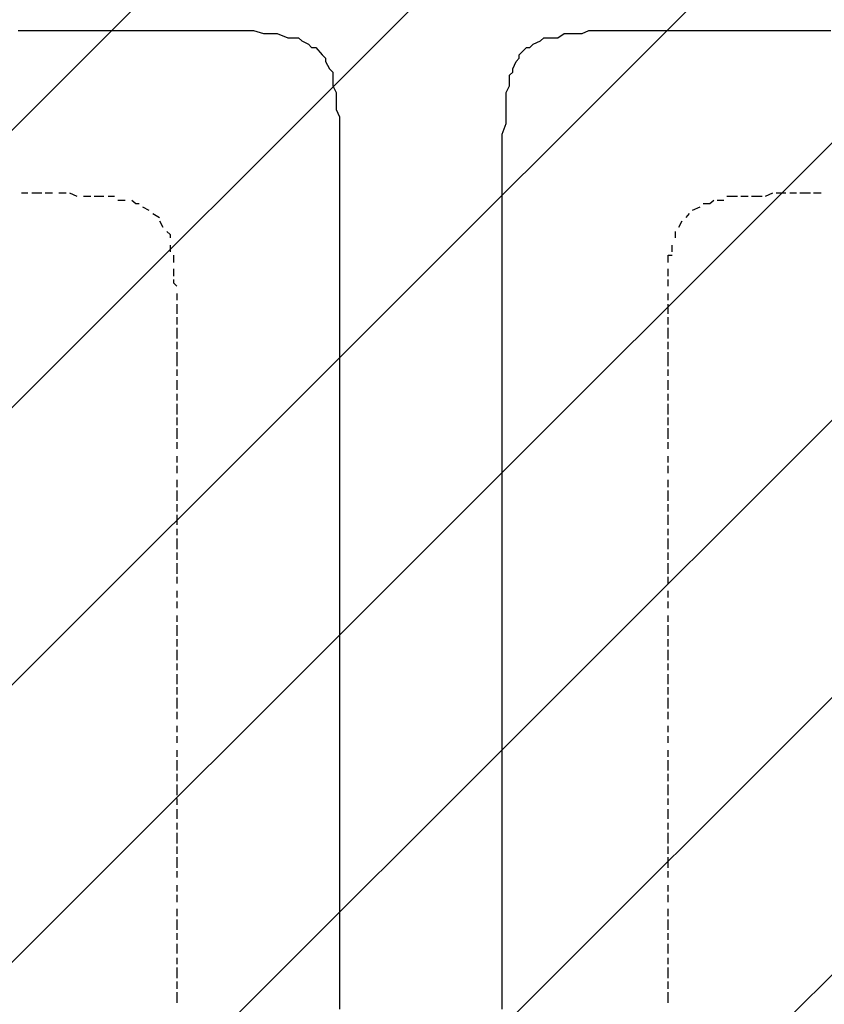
# Model space of a CAD drawing. Extents: x 997 to 109698, y 921 to 94021.
# Tile 421 of 656: x 19220 to 20204, y 43842 to 45047. Entities that reach past the tile are written whole.
import ezdxf

# ---------------------------------------------------------------- set-up
doc = ezdxf.new("R2010")
doc.units = 0
doc.header["$MEASUREMENT"] = 0
doc.layers.add('12', color=7, linetype='CONTINUOUS')
doc.layers.add('28', color=7, linetype='CONTINUOUS')

msp = doc.modelspace()

# ---------------------------------------------------------------- linework, layer by layer
at = {"layer": '12', "color": 5}
for p, q in [((19217.630503, 45033.563401), (19225.630503, 45033.563401)), ((19225.630503, 45033.563401), (19234.630503, 45033.563401)), ((19234.630503, 45033.563401), (19246.630503, 45033.563401)), ((19246.630503, 45033.563401), (19255.630503, 45033.563401)), ((19255.630503, 45033.563401), (19267.630503, 45033.563401)), ((19267.630503, 45033.563401), (19276.630503, 45033.563401)), ((19276.630503, 45033.563401), (19284.630503, 45033.563401)), ((19284.630503, 45033.563401), (19297.630503, 45033.563401)), ((19297.630503, 45033.563401), (19306.630503, 45033.563401)), ((19306.630503, 45033.563401), (19314.630503, 45033.563401)), ((19314.630503, 45033.563401), (19327.630503, 45033.563401)), ((19327.630503, 45033.563401), (19335.630503, 45033.563401)), ((19335.630503, 45033.563401), (19344.630503, 45033.563401)), ((19344.630503, 45033.563401), (19356.630503, 45033.563401)), ((19356.630503, 45033.563401), (19365.630503, 45033.563401)), ((19365.630503, 45033.563401), (19377.630503, 45033.563401)), ((19377.630503, 45033.563401), (19386.630503, 45033.563401)), ((19386.630503, 45033.563401), (19394.630503, 45033.563401)), ((19394.630503, 45033.563401), (19407.630503, 45033.563401)), ((19407.630503, 45033.563401), (19411.630503, 45033.563401)), ((19411.630503, 45033.563401), (19416.630503, 45033.563401)), ((19416.630503, 45033.563401), (19424.630503, 45033.563401)), ((19424.630503, 45033.563401), (19437.630503, 45033.563401)), ((19437.630503, 45033.563401), (19445.630503, 45033.563401)), ((19445.630503, 45033.563401), (19454.630503, 45033.563401)), ((19454.630503, 45033.563401), (19466.630503, 45033.563401)), ((19466.630503, 45033.563401), (19475.630503, 45033.563401)), ((19475.630503, 45033.563401), (19488.630503, 45033.563401)), ((19488.630503, 45033.563401), (19496.630503, 45033.563401)), ((19496.630503, 45033.563401), (19505.630503, 45033.563401)), ((19505.630503, 45033.563401), (19517.630503, 45029.563401)), ((19907.630503, 45029.563401), (19915.630503, 45033.563401)), ((19915.630503, 45033.563401), (19924.630503, 45033.563401)), ((19924.630503, 45033.563401), (19936.630503, 45033.563401)), ((19936.630503, 45033.563401), (19945.630503, 45033.563401)), ((19945.630503, 45033.563401), (19957.630503, 45033.563401)), ((19957.630503, 45033.563401), (19966.630503, 45033.563401)), ((19966.630503, 45033.563401), (19974.630503, 45033.563401)), ((19974.630503, 45033.563401), (19987.630503, 45033.563401)), ((19987.630503, 45033.563401), (19996.630503, 45033.563401)), ((19996.630503, 45033.563401), (20004.630503, 45033.563401)), ((20004.630503, 45033.563401), (20012.630503, 45033.563401)), ((20012.630503, 45033.563401), (20021.630503, 45033.563401)), ((20021.630503, 45033.563401), (20029.630503, 45033.563401)), ((20029.630503, 45033.563401), (20042.630503, 45033.563401)), ((20042.630503, 45033.563401), (20051.630503, 45033.563401)), ((20051.630503, 45033.563401), (20059.630503, 45033.563401)), ((20059.630503, 45033.563401), (20072.630503, 45033.563401)), ((20072.630503, 45033.563401), (20080.630503, 45033.563401)), ((20080.630503, 45033.563401), (20089.630503, 45033.563401)), ((20089.630503, 45033.563401), (20101.630503, 45033.563401)), ((20101.630503, 45033.563401), (20110.630503, 45033.563401)), ((20110.630503, 45033.563401), (20118.630503, 45033.563401)), ((20118.630503, 45033.563401), (20131.630503, 45033.563401)), ((20131.630503, 45033.563401), (20140.630503, 45033.563401)), ((20140.630503, 45033.563401), (20152.630503, 45033.563401)), ((20152.630503, 45033.563401), (20161.630503, 45033.563401)), ((20161.630503, 45033.563401), (20169.630503, 45033.563401)), ((20169.630503, 45033.563401), (20182.630503, 45033.563401)), ((20182.630503, 45033.563401), (20190.630503, 45033.563401)), ((20190.630503, 45033.563401), (20199.630503, 45033.563401)), ((20199.630503, 45033.563401), (20211.630503, 45033.563401)), ((19517.630503, 45029.563401), (19526.630503, 45029.563401)), ((19526.630503, 45029.563401), (19534.630503, 45029.563401)), ((19534.630503, 45029.563401), (19547.630503, 45024.563401)), ((19547.630503, 45024.563401), (19555.630503, 45024.563401)), ((19864.630503, 45024.563401), (19877.630503, 45024.563401)), ((19877.630503, 45024.563401), (19885.630503, 45029.563401)), ((19885.630503, 45029.563401), (19894.630503, 45029.563401)), ((19894.630503, 45029.563401), (19907.630503, 45029.563401)), ((19564.630503, 45020.563401), (19572.630503, 45016.563401)), ((19581.630503, 45012.563401), (19589.630503, 45003.563401)), ((19830.630503, 45003.563401), (19839.630503, 45012.563401)), ((19847.630503, 45016.563401), (19856.630503, 45020.563401)), ((19593.630503, 44995.563401), (19598.630503, 44986.563401)), ((19822.630503, 44986.563401), (19826.630503, 44995.563401)), ((19602.630503, 44978.563401), (19602.630503, 44965.563401)), ((19818.630503, 44965.563401), (19818.630503, 44978.563401)), ((19602.630503, 44965.563401), (19606.630503, 44957.563401)), ((19814.630503, 44957.563401), (19818.630503, 44965.563401)), ((19606.630503, 44957.563401), (19606.630503, 44948.563401)), ((19814.630503, 44948.563401), (19814.630503, 44957.563401)), ((19606.630503, 44948.563401), (19606.630503, 44936.563401)), ((19814.630503, 44936.563401), (19814.630503, 44948.563401)), ((19606.630503, 44936.563401), (19610.630503, 44927.563401)), ((19610.630503, 44927.563401), (19610.630503, 44919.563401)), ((19814.630503, 44927.563401), (19814.630503, 44936.563401)), ((19814.630503, 44919.563401), (19814.630503, 44927.563401)), ((19610.630503, 44919.563401), (19610.630503, 44906.563401)), ((19809.630503, 44906.563401), (19814.630503, 44919.563401)), ((19610.630503, 44906.563401), (19610.630503, 44897.563401)), ((19809.630503, 44897.563401), (19809.630503, 44906.563401)), ((19610.630503, 44897.563401), (19610.630503, 44889.563401)), ((19610.630503, 44889.563401), (19610.630503, 44876.563401)), ((19809.630503, 44889.563401), (19809.630503, 44897.563401)), ((19809.630503, 44876.563401), (19809.630503, 44889.563401)), ((19610.630503, 44876.563401), (19610.630503, 44868.563401)), ((19610.630503, 44868.563401), (19610.630503, 44859.563401)), ((19809.630503, 44868.563401), (19809.630503, 44876.563401)), ((19809.630503, 44859.563401), (19809.630503, 44868.563401)), ((19610.630503, 44859.563401), (19610.630503, 44847.563401)), ((19809.630503, 44847.563401), (19809.630503, 44859.563401)), ((19610.630503, 44847.563401), (19610.630503, 44838.563401)), ((19809.630503, 44838.563401), (19809.630503, 44847.563401)), ((19610.630503, 44838.563401), (19610.630503, 44834.563401)), ((19610.630503, 44834.563401), (19610.630503, 44825.563401)), ((19809.630503, 44834.563401), (19809.630503, 44838.563401)), ((19809.630503, 44825.563401), (19809.630503, 44834.563401)), ((19610.630503, 44825.563401), (19610.630503, 44817.563401)), ((19610.630503, 44817.563401), (19610.630503, 44809.563401)), ((19809.630503, 44817.563401), (19809.630503, 44825.563401)), ((19809.630503, 44809.563401), (19809.630503, 44817.563401)), ((19610.630503, 44809.563401), (19610.630503, 44796.563401)), ((19809.630503, 44796.563401), (19809.630503, 44809.563401)), ((19610.630503, 44796.563401), (19610.630503, 44787.563401)), ((19809.630503, 44787.563401), (19809.630503, 44796.563401)), ((19610.630503, 44787.563401), (19610.630503, 44775.563401)), ((19809.630503, 44775.563401), (19809.630503, 44787.563401)), ((19610.630503, 44775.563401), (19610.630503, 44766.563401)), ((19809.630503, 44766.563401), (19809.630503, 44775.563401)), ((19610.630503, 44766.563401), (19610.630503, 44758.563401)), ((19610.630503, 44758.563401), (19610.630503, 44745.563401)), ((19809.630503, 44758.563401), (19809.630503, 44766.563401)), ((19809.630503, 44745.563401), (19809.630503, 44758.563401)), ((19610.630503, 44745.563401), (19610.630503, 44737.563401)), ((19809.630503, 44737.563401), (19809.630503, 44745.563401)), ((19610.630503, 44737.563401), (19610.630503, 44728.563401)), ((19809.630503, 44728.563401), (19809.630503, 44737.563401)), ((19610.630503, 44728.563401), (19610.630503, 44715.563401)), ((19809.630503, 44715.563401), (19809.630503, 44728.563401)), ((19610.630503, 44715.563401), (19610.630503, 44707.563401)), ((19809.630503, 44707.563401), (19809.630503, 44715.563401)), ((19610.630503, 44707.563401), (19610.630503, 44698.563401)), ((19610.630503, 44698.563401), (19610.630503, 44686.563401)), ((19809.630503, 44698.563401), (19809.630503, 44707.563401)), ((19809.630503, 44686.563401), (19809.630503, 44698.563401)), ((19610.630503, 44686.563401), (19610.630503, 44677.563401)), ((19809.630503, 44677.563401), (19809.630503, 44686.563401)), ((19610.630503, 44677.563401), (19610.630503, 44665.563401)), ((19809.630503, 44665.563401), (19809.630503, 44677.563401)), ((19610.630503, 44665.563401), (19610.630503, 44656.563401)), ((19809.630503, 44656.563401), (19809.630503, 44665.563401)), ((19610.630503, 44656.563401), (19610.630503, 44648.563401)), ((19610.630503, 44648.563401), (19610.630503, 44635.563401)), ((19809.630503, 44648.563401), (19809.630503, 44656.563401)), ((19809.630503, 44635.563401), (19809.630503, 44648.563401)), ((19610.630503, 44635.563401), (19610.630503, 44626.563401)), ((19610.630503, 44626.563401), (19610.630503, 44618.563401)), ((19809.630503, 44626.563401), (19809.630503, 44635.563401)), ((19809.630503, 44618.563401), (19809.630503, 44626.563401)), ((19610.630503, 44618.563401), (19610.630503, 44605.563401)), ((19809.630503, 44605.563401), (19809.630503, 44618.563401)), ((19610.630503, 44605.563401), (19610.630503, 44597.563401)), ((19809.630503, 44597.563401), (19809.630503, 44605.563401)), ((19610.630503, 44597.563401), (19610.630503, 44588.563401)), ((19610.630503, 44588.563401), (19610.630503, 44576.563401)), ((19809.630503, 44588.563401), (19809.630503, 44597.563401)), ((19809.630503, 44576.563401), (19809.630503, 44588.563401)), ((19610.630503, 44576.563401), (19610.630503, 44567.563401)), ((19809.630503, 44567.563401), (19809.630503, 44576.563401)), ((19610.630503, 44567.563401), (19610.630503, 44555.563401)), ((19809.630503, 44555.563401), (19809.630503, 44567.563401)), ((19610.630503, 44555.563401), (19610.630503, 44546.563401)), ((19809.630503, 44546.563401), (19809.630503, 44555.563401)), ((19610.630503, 44546.563401), (19610.630503, 44538.563401)), ((19809.630503, 44538.563401), (19809.630503, 44546.563401)), ((19610.630503, 44538.563401), (19610.630503, 44525.563401)), ((19809.630503, 44525.563401), (19809.630503, 44538.563401)), ((19610.630503, 44525.563401), (19610.630503, 44516.563401)), ((19610.630503, 44516.563401), (19610.630503, 44508.563401)), ((19809.630503, 44516.563401), (19809.630503, 44525.563401)), ((19809.630503, 44508.563401), (19809.630503, 44516.563401)), ((19610.630503, 44508.563401), (19610.630503, 44495.563401)), ((19809.630503, 44495.563401), (19809.630503, 44508.563401)), ((19610.630503, 44495.563401), (19610.630503, 44487.563401)), ((19809.630503, 44487.563401), (19809.630503, 44495.563401)), ((19610.630503, 44487.563401), (19610.630503, 44478.563401)), ((19809.630503, 44478.563401), (19809.630503, 44487.563401)), ((19610.630503, 44478.563401), (19610.630503, 44466.563401)), ((19809.630503, 44466.563401), (19809.630503, 44478.563401)), ((19610.630503, 44466.563401), (19610.630503, 44457.563401)), ((19610.630503, 44457.563401), (19610.630503, 44444.563401)), ((19809.630503, 44457.563401), (19809.630503, 44466.563401)), ((19809.630503, 44444.563401), (19809.630503, 44457.563401)), ((19610.630503, 44444.563401), (19610.630503, 44436.563401)), ((19809.630503, 44436.563401), (19809.630503, 44444.563401)), ((19610.630503, 44436.563401), (19610.630503, 44428.563401)), ((19809.630503, 44428.563401), (19809.630503, 44436.563401)), ((19610.630503, 44428.563401), (19610.630503, 44415.563401)), ((19809.630503, 44415.563401), (19809.630503, 44428.563401)), ((19610.630503, 44415.563401), (19610.630503, 44406.563401)), ((19809.630503, 44406.563401), (19809.630503, 44415.563401)), ((19610.630503, 44406.563401), (19610.630503, 44398.563401)), ((19610.630503, 44398.563401), (19610.630503, 44385.563401)), ((19809.630503, 44398.563401), (19809.630503, 44406.563401)), ((19809.630503, 44385.563401), (19809.630503, 44398.563401)), ((19610.630503, 44385.563401), (19610.630503, 44377.563401)), ((19809.630503, 44377.563401), (19809.630503, 44385.563401)), ((19610.630503, 44377.563401), (19610.630503, 44368.563401)), ((19809.630503, 44368.563401), (19809.630503, 44377.563401)), ((19610.630503, 44368.563401), (19610.630503, 44356.563401)), ((19809.630503, 44356.563401), (19809.630503, 44368.563401)), ((19610.630503, 44356.563401), (19610.630503, 44347.563401)), ((19610.630503, 44347.563401), (19610.630503, 44334.563401)), ((19809.630503, 44347.563401), (19809.630503, 44356.563401)), ((19809.630503, 44334.563401), (19809.630503, 44347.563401)), ((19610.630503, 44334.563401), (19610.630503, 44326.563401)), ((19809.630503, 44326.563401), (19809.630503, 44334.563401)), ((19610.630503, 44326.563401), (19610.630503, 44317.563401)), ((19809.630503, 44317.563401), (19809.630503, 44326.563401)), ((19610.630503, 44317.563401), (19610.630503, 44305.563401)), ((19809.630503, 44305.563401), (19809.630503, 44317.563401)), ((19610.630503, 44305.563401), (19610.630503, 44296.563401)), ((19809.630503, 44296.563401), (19809.630503, 44305.563401)), ((19610.630503, 44296.563401), (19610.630503, 44288.563401)), ((19610.630503, 44288.563401), (19610.630503, 44275.563401)), ((19809.630503, 44288.563401), (19809.630503, 44296.563401)), ((19809.630503, 44275.563401), (19809.630503, 44288.563401)), ((19610.630503, 44275.563401), (19610.630503, 44267.563401)), ((19809.630503, 44267.563401), (19809.630503, 44275.563401)), ((19610.630503, 44267.563401), (19610.630503, 44258.563401)), ((19809.630503, 44258.563401), (19809.630503, 44267.563401)), ((19610.630503, 44258.563401), (19610.630503, 44245.563401)), ((19809.630503, 44245.563401), (19809.630503, 44258.563401)), ((19610.630503, 44245.563401), (19610.630503, 44237.563401)), ((19809.630503, 44237.563401), (19809.630503, 44245.563401)), ((19610.630503, 44237.563401), (19610.630503, 44229.563401)), ((19610.630503, 44229.563401), (19610.630503, 44216.563401)), ((19809.630503, 44229.563401), (19809.630503, 44237.563401)), ((19809.630503, 44216.563401), (19809.630503, 44229.563401)), ((19610.630503, 44216.563401), (19610.630503, 44207.563401)), ((19809.630503, 44207.563401), (19809.630503, 44216.563401)), ((19610.630503, 44207.563401), (19610.630503, 44195.563401)), ((19809.630503, 44195.563401), (19809.630503, 44207.563401)), ((19610.630503, 44195.563401), (19610.630503, 44186.563401)), ((19809.630503, 44186.563401), (19809.630503, 44195.563401)), ((19610.630503, 44186.563401), (19610.630503, 44178.563401)), ((19610.630503, 44178.563401), (19610.630503, 44165.563401)), ((19809.630503, 44178.563401), (19809.630503, 44186.563401)), ((19809.630503, 44165.563401), (19809.630503, 44178.563401)), ((19610.630503, 44165.563401), (19610.630503, 44157.563401)), ((19610.630503, 44157.563401), (19610.630503, 44148.563401)), ((19809.630503, 44157.563401), (19809.630503, 44165.563401)), ((19809.630503, 44148.563401), (19809.630503, 44157.563401)), ((19610.630503, 44148.563401), (19610.630503, 44135.563401)), ((19809.630503, 44135.563401), (19809.630503, 44148.563401)), ((19610.630503, 44135.563401), (19610.630503, 44127.563401)), ((19809.630503, 44127.563401), (19809.630503, 44135.563401)), ((19610.630503, 44127.563401), (19610.630503, 44118.563401)), ((19610.630503, 44118.563401), (19610.630503, 44106.563401)), ((19809.630503, 44118.563401), (19809.630503, 44127.563401)), ((19809.630503, 44106.563401), (19809.630503, 44118.563401)), ((19610.630503, 44106.563401), (19610.630503, 44097.563401)), ((19809.630503, 44097.563401), (19809.630503, 44106.563401)), ((19610.630503, 44097.563401), (19610.630503, 44085.563401)), ((19809.630503, 44085.563401), (19809.630503, 44097.563401)), ((19610.630503, 44085.563401), (19610.630503, 44076.563401)), ((19809.630503, 44076.563401), (19809.630503, 44085.563401)), ((19610.630503, 44076.563401), (19610.630503, 44068.563401)), ((19809.630503, 44068.563401), (19809.630503, 44076.563401)), ((19610.630503, 44068.563401), (19610.630503, 44055.563401)), ((19809.630503, 44055.563401), (19809.630503, 44068.563401)), ((19610.630503, 44055.563401), (19610.630503, 44047.563401)), ((19610.630503, 44047.563401), (19610.630503, 44038.563401)), ((19809.630503, 44047.563401), (19809.630503, 44055.563401)), ((19809.630503, 44038.563401), (19809.630503, 44047.563401)), ((19610.630503, 44038.563401), (19610.630503, 44025.563401)), ((19809.630503, 44025.563401), (19809.630503, 44038.563401)), ((19610.630503, 44025.563401), (19610.630503, 44017.563401)), ((19809.630503, 44017.563401), (19809.630503, 44025.563401)), ((19610.630503, 44017.563401), (19610.630503, 44008.563401)), ((19809.630503, 44008.563401), (19809.630503, 44017.563401)), ((19610.630503, 44008.563401), (19610.630503, 43996.563401)), ((19809.630503, 43996.563401), (19809.630503, 44008.563401)), ((19610.630503, 43996.563401), (19610.630503, 43987.563401)), ((19610.630503, 43987.563401), (19610.630503, 43975.563401)), ((19809.630503, 43987.563401), (19809.630503, 43996.563401)), ((19809.630503, 43975.563401), (19809.630503, 43987.563401)), ((19610.630503, 43975.563401), (19610.630503, 43966.563401)), ((19809.630503, 43966.563401), (19809.630503, 43975.563401)), ((19610.630503, 43966.563401), (19610.630503, 43958.563401)), ((19809.630503, 43958.563401), (19809.630503, 43966.563401)), ((19610.630503, 43958.563401), (19610.630503, 43945.563401)), ((19809.630503, 43945.563401), (19809.630503, 43958.563401)), ((19610.630503, 43945.563401), (19610.630503, 43936.563401)), ((19809.630503, 43936.563401), (19809.630503, 43945.563401)), ((19610.630503, 43936.563401), (19610.630503, 43928.563401)), ((19610.630503, 43928.563401), (19610.630503, 43915.563401)), ((19809.630503, 43928.563401), (19809.630503, 43936.563401)), ((19809.630503, 43915.563401), (19809.630503, 43928.563401)), ((19610.630503, 43915.563401), (19610.630503, 43907.563401)), ((19809.630503, 43907.563401), (19809.630503, 43915.563401)), ((19610.630503, 43907.563401), (19610.630503, 43898.563401)), ((19809.630503, 43898.563401), (19809.630503, 43907.563401)), ((19610.630503, 43898.563401), (19610.630503, 43886.563401)), ((19809.630503, 43886.563401), (19809.630503, 43898.563401)), ((19610.630503, 43886.563401), (19610.630503, 43877.563401)), ((19610.630503, 43877.563401), (19610.630503, 43864.563401)), ((19809.630503, 43877.563401), (19809.630503, 43886.563401)), ((19809.630503, 43864.563401), (19809.630503, 43877.563401)), ((19610.630503, 43864.563401), (19610.630503, 43856.563401)), ((19809.630503, 43856.563401), (19809.630503, 43864.563401)), ((19610.630503, 43856.563401), (19610.630503, 43848.563401)), ((19809.630503, 43848.563401), (19809.630503, 43856.563401)), ((19610.630503, 43848.563401), (19610.630503, 43835.563401)), ((19809.630503, 43835.563401), (19809.630503, 43848.563401))]:
    msp.add_line(p, q, dxfattribs=at)
at = {"layer": '12', "color": 1}
for p, q in [((19221.630503, 44834.563401), (19229.630503, 44834.563401)), ((19234.630503, 44834.563401), (19246.630503, 44834.563401)), ((19250.630503, 44834.563401), (19259.630503, 44834.563401)), ((19267.630503, 44834.563401), (19276.630503, 44834.563401)), ((19280.630503, 44834.563401), (19289.630503, 44830.563401)), ((19297.630503, 44830.563401), (19306.630503, 44830.563401)), ((19310.630503, 44830.563401), (19322.630503, 44830.563401)), ((19327.630503, 44830.563401), (19335.630503, 44830.563401)), ((20084.630503, 44830.563401), (20097.630503, 44830.563401)), ((20101.630503, 44830.563401), (20110.630503, 44830.563401)), ((20114.630503, 44830.563401), (20127.630503, 44830.563401)), ((20131.630503, 44830.563401), (20140.630503, 44834.563401)), ((20144.630503, 44834.563401), (20156.630503, 44834.563401)), ((20161.630503, 44834.563401), (20169.630503, 44834.563401)), ((20173.630503, 44834.563401), (20186.630503, 44834.563401)), ((20190.630503, 44834.563401), (20199.630503, 44834.563401)), ((19339.630503, 44825.563401), (19348.630503, 44825.563401)), ((19369.630503, 44817.563401), (19377.630503, 44813.563401)), ((20042.630503, 44813.563401), (20051.630503, 44817.563401)), ((20072.630503, 44825.563401), (20080.630503, 44825.563401)), ((19382.630503, 44809.563401), (19390.630503, 44804.563401)), ((20034.630503, 44804.563401), (20038.630503, 44809.563401)), ((19390.630503, 44800.563401), (19394.630503, 44792.563401)), ((20025.630503, 44792.563401), (20029.630503, 44800.563401)), ((20021.630503, 44779.563401), (20021.630503, 44787.563401)), ((19403.630503, 44770.563401), (19403.630503, 44762.563401)), ((20017.630503, 44762.563401), (20017.630503, 44770.563401)), ((19407.630503, 44758.563401), (19407.630503, 44749.563401)), ((19407.630503, 44741.563401), (19407.630503, 44732.563401)), ((20012.630503, 44732.563401), (20012.630503, 44741.563401)), ((20012.630503, 44720.563401), (20012.630503, 44728.563401)), ((19411.630503, 44711.563401), (19411.630503, 44703.563401)), ((20012.630503, 44703.563401), (20012.630503, 44711.563401)), ((19411.630503, 44698.563401), (19411.630503, 44686.563401)), ((20012.630503, 44686.563401), (20012.630503, 44698.563401)), ((19411.630503, 44682.563401), (19411.630503, 44673.563401)), ((20012.630503, 44673.563401), (20012.630503, 44682.563401)), ((19411.630503, 44669.563401), (19411.630503, 44656.563401)), ((20012.630503, 44656.563401), (20012.630503, 44669.563401)), ((19411.630503, 44652.563401), (19411.630503, 44643.563401)), ((20012.630503, 44643.563401), (20012.630503, 44652.563401)), ((19411.630503, 44639.563401), (19411.630503, 44631.563401)), ((20012.630503, 44631.563401), (20012.630503, 44639.563401)), ((19411.630503, 44631.563401), (19411.630503, 44622.563401)), ((20012.630503, 44622.563401), (20012.630503, 44631.563401)), ((19411.630503, 44618.563401), (19411.630503, 44610.563401)), ((20012.630503, 44610.563401), (20012.630503, 44618.563401)), ((19411.630503, 44605.563401), (19411.630503, 44593.563401)), ((20012.630503, 44593.563401), (20012.630503, 44605.563401)), ((19411.630503, 44588.563401), (19411.630503, 44580.563401)), ((20012.630503, 44580.563401), (20012.630503, 44588.563401)), ((19411.630503, 44576.563401), (19411.630503, 44563.563401)), ((20012.630503, 44563.563401), (20012.630503, 44576.563401)), ((19411.630503, 44559.563401), (19411.630503, 44550.563401)), ((20012.630503, 44550.563401), (20012.630503, 44559.563401)), ((19411.630503, 44546.563401), (19411.630503, 44533.563401)), ((20012.630503, 44533.563401), (20012.630503, 44546.563401)), ((19411.630503, 44529.563401), (19411.630503, 44521.563401)), ((20012.630503, 44521.563401), (20012.630503, 44529.563401)), ((19411.630503, 44512.563401), (19411.630503, 44504.563401)), ((20012.630503, 44504.563401), (20012.630503, 44512.563401)), ((19411.630503, 44500.563401), (19411.630503, 44491.563401)), ((20012.630503, 44491.563401), (20012.630503, 44500.563401)), ((19411.630503, 44483.563401), (19411.630503, 44474.563401)), ((20012.630503, 44474.563401), (20012.630503, 44483.563401)), ((19411.630503, 44470.563401), (19411.630503, 44457.563401)), ((20012.630503, 44457.563401), (20012.630503, 44470.563401)), ((19411.630503, 44453.563401), (19411.630503, 44444.563401)), ((20012.630503, 44444.563401), (20012.630503, 44453.563401)), ((19411.630503, 44440.563401), (19411.630503, 44428.563401)), ((20012.630503, 44428.563401), (20012.630503, 44440.563401)), ((19411.630503, 44423.563401), (19411.630503, 44415.563401)), ((20012.630503, 44415.563401), (20012.630503, 44423.563401)), ((19411.630503, 44411.563401), (19411.630503, 44398.563401)), ((20012.630503, 44398.563401), (20012.630503, 44411.563401)), ((19411.630503, 44394.563401), (19411.630503, 44385.563401)), ((20012.630503, 44385.563401), (20012.630503, 44394.563401)), ((19411.630503, 44381.563401), (19411.630503, 44368.563401)), ((20012.630503, 44368.563401), (20012.630503, 44381.563401)), ((19411.630503, 44364.563401), (19411.630503, 44356.563401)), ((20012.630503, 44356.563401), (20012.630503, 44364.563401)), ((19411.630503, 44347.563401), (19411.630503, 44339.563401)), ((20012.630503, 44339.563401), (20012.630503, 44347.563401)), ((19411.630503, 44334.563401), (19411.630503, 44326.563401)), ((20012.630503, 44326.563401), (20012.630503, 44334.563401)), ((19411.630503, 44317.563401), (19411.630503, 44309.563401)), ((20012.630503, 44309.563401), (20012.630503, 44317.563401)), ((19411.630503, 44305.563401), (19411.630503, 44292.563401)), ((20012.630503, 44292.563401), (20012.630503, 44305.563401)), ((19411.630503, 44288.563401), (19411.630503, 44279.563401)), ((20012.630503, 44279.563401), (20012.630503, 44288.563401)), ((19411.630503, 44275.563401), (19411.630503, 44262.563401)), ((20012.630503, 44262.563401), (20012.630503, 44275.563401)), ((19411.630503, 44258.563401), (19411.630503, 44250.563401)), ((20012.630503, 44250.563401), (20012.630503, 44258.563401)), ((19411.630503, 44245.563401), (19411.630503, 44233.563401)), ((20012.630503, 44233.563401), (20012.630503, 44245.563401)), ((19411.630503, 44229.563401), (19411.630503, 44220.563401)), ((20012.630503, 44220.563401), (20012.630503, 44229.563401)), ((19411.630503, 44216.563401), (19411.630503, 44203.563401)), ((20012.630503, 44203.563401), (20012.630503, 44216.563401)), ((19411.630503, 44199.563401), (19411.630503, 44190.563401)), ((20012.630503, 44190.563401), (20012.630503, 44199.563401)), ((19411.630503, 44182.563401), (19411.630503, 44174.563401)), ((20012.630503, 44174.563401), (20012.630503, 44182.563401)), ((19411.630503, 44169.563401), (19411.630503, 44161.563401)), ((20012.630503, 44161.563401), (20012.630503, 44169.563401)), ((19411.630503, 44152.563401), (19411.630503, 44144.563401)), ((20012.630503, 44144.563401), (20012.630503, 44152.563401)), ((19411.630503, 44140.563401), (19411.630503, 44127.563401)), ((20012.630503, 44127.563401), (20012.630503, 44140.563401)), ((19411.630503, 44123.563401), (19411.630503, 44114.563401)), ((20012.630503, 44114.563401), (20012.630503, 44123.563401)), ((19411.630503, 44110.563401), (19411.630503, 44097.563401)), ((20012.630503, 44097.563401), (20012.630503, 44110.563401)), ((19411.630503, 44093.563401), (19411.630503, 44085.563401)), ((20012.630503, 44085.563401), (20012.630503, 44093.563401)), ((19411.630503, 44080.563401), (19411.630503, 44068.563401)), ((20012.630503, 44068.563401), (20012.630503, 44080.563401)), ((19411.630503, 44063.563401), (19411.630503, 44055.563401)), ((20012.630503, 44055.563401), (20012.630503, 44063.563401)), ((19411.630503, 44051.563401), (19411.630503, 44038.563401)), ((20012.630503, 44038.563401), (20012.630503, 44051.563401)), ((19411.630503, 44034.563401), (19411.630503, 44025.563401)), ((20012.630503, 44025.563401), (20012.630503, 44034.563401)), ((19411.630503, 44021.563401), (19411.630503, 44008.563401)), ((20012.630503, 44008.563401), (20012.630503, 44021.563401)), ((19411.630503, 44004.563401), (19411.630503, 43996.563401)), ((20012.630503, 43996.563401), (20012.630503, 44004.563401)), ((19411.630503, 43987.563401), (19411.630503, 43979.563401)), ((20012.630503, 43979.563401), (20012.630503, 43987.563401)), ((19411.630503, 43975.563401), (19411.630503, 43966.563401)), ((20012.630503, 43966.563401), (20012.630503, 43975.563401)), ((19411.630503, 43958.563401), (19411.630503, 43949.563401)), ((20012.630503, 43949.563401), (20012.630503, 43958.563401)), ((19411.630503, 43945.563401), (19411.630503, 43932.563401)), ((20012.630503, 43932.563401), (20012.630503, 43945.563401)), ((19411.630503, 43928.563401), (19411.630503, 43920.563401)), ((20012.630503, 43920.563401), (20012.630503, 43928.563401)), ((19411.630503, 43915.563401), (19411.630503, 43903.563401)), ((20012.630503, 43903.563401), (20012.630503, 43915.563401)), ((19411.630503, 43898.563401), (19411.630503, 43890.563401)), ((20012.630503, 43890.563401), (20012.630503, 43898.563401)), ((19411.630503, 43886.563401), (19411.630503, 43873.563401)), ((20012.630503, 43873.563401), (20012.630503, 43886.563401)), ((19411.630503, 43869.563401), (19411.630503, 43860.563401)), ((20012.630503, 43860.563401), (20012.630503, 43869.563401)), ((19411.630503, 43856.563401), (19411.630503, 43843.563401)), ((20012.630503, 43843.563401), (20012.630503, 43856.563401))]:
    msp.add_line(p, q, dxfattribs=at)
at = {"layer": '12', "color": 5}
for points in [[(19555.630503, 45024.563401), (19560.630503, 45024.563401), (19564.630503, 45020.563401)], [(19856.630503, 45020.563401), (19860.630503, 45024.563401), (19864.630503, 45024.563401)], [(19572.630503, 45016.563401), (19576.630503, 45012.563401), (19581.630503, 45012.563401)], [(19839.630503, 45012.563401), (19843.630503, 45012.563401), (19847.630503, 45016.563401)], [(19589.630503, 45003.563401), (19593.630503, 44999.563401), (19593.630503, 44995.563401)], [(19826.630503, 44995.563401), (19830.630503, 44999.563401), (19830.630503, 45003.563401)], [(19598.630503, 44986.563401), (19602.630503, 44982.563401), (19602.630503, 44978.563401)], [(19818.630503, 44978.563401), (19822.630503, 44982.563401), (19822.630503, 44986.563401)]]:
    msp.add_lwpolyline(points, dxfattribs=at)
at = {"layer": '12', "color": 1}
for points in [[(19356.630503, 44825.563401), (19361.630503, 44821.563401), (19365.630503, 44821.563401)], [(20055.630503, 44821.563401), (20063.630503, 44821.563401), (20068.630503, 44825.563401)], [(19399.630503, 44787.563401), (19403.630503, 44783.563401), (19403.630503, 44779.563401)], [(20012.630503, 44749.563401), (20012.630503, 44758.563401), (20017.630503, 44758.563401)], [(19407.630503, 44728.563401), (19407.630503, 44724.563401), (19411.630503, 44720.563401)]]:
    msp.add_lwpolyline(points, dxfattribs=at)
at = {"layer": '28', "color": 2}
for p, q in [((14872.636205, 40573.853635), (32984.737808, 58685.955237)), ((14872.636205, 40234.44238), (33324.149063, 58685.955237)), ((14872.636205, 39895.031125), (33663.560318, 58685.955237)), ((14872.636205, 39555.61987), (34002.971573, 58685.955237)), ((14872.636205, 39216.208615), (34342.382828, 58685.955237)), ((14872.636205, 38876.79736), (34681.794083, 58685.955237)), ((14872.636205, 38537.386105), (35021.205338, 58685.955237))]:
    msp.add_line(p, q, dxfattribs=at)

doc.saveas('drawing.dxf')
